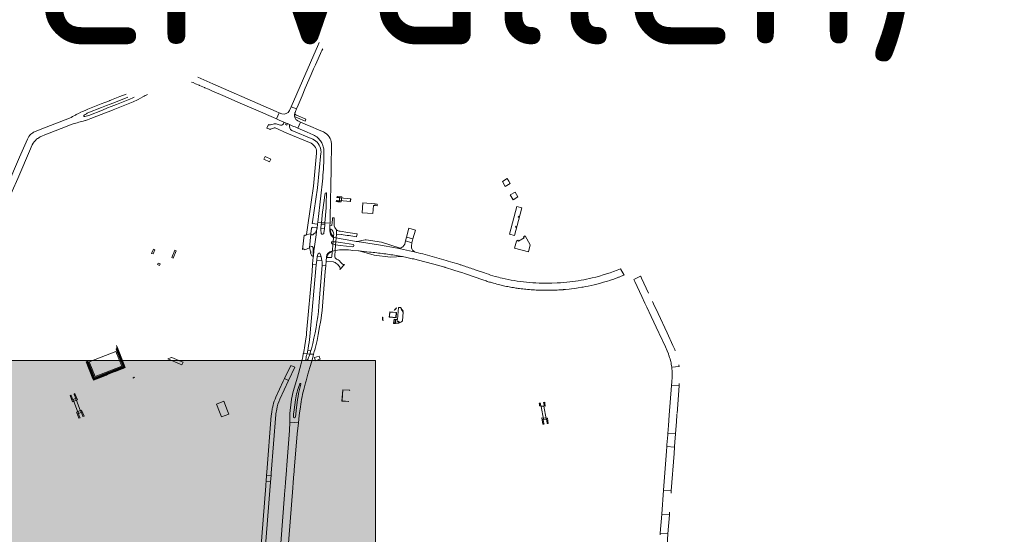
# Model space of a CAD drawing. Header units: metres. Extents: x 152391 to 157968, y 462336 to 467280.
# Tile 545 of 656: x 157140.25 to 157149.16, y 462625.39 to 462630.05. Entities that reach past the tile are written whole.
import ezdxf

# ---------------------------------------------------------------- set-up
doc = ezdxf.new("R2010")
doc.units = ezdxf.units.M
doc.header["$LTSCALE"] = 0.75
doc.linetypes.add('$0$BORDER', pattern=[44.45, 12.7, -6.35, 12.7, -6.35, 0, -6.35])
for name, color, linetype, lineweight in [('B-WE-VH-VERHARDING_ASFALT-GV', 251, 'Continuous', 18), ('B-WE-VH-VERHARDING_BEDRIJFSVLOERPLAAT-GV', 251, 'Continuous', 18), ('B-WE-VH-VERHARDING_BETON-GV', 251, 'Continuous', 18), ('B-WE-VH-VERHARDING_GRASBETONSTEEN-GV', 251, 'Continuous', 18), ('B-WE-VH-VERHARDING_HALFVERHARDING-GV', 251, 'Continuous', 18), ('B-WE-VH-VERHARDING_OPEN-GV', 251, 'Continuous', 18), ('B-WE-VH-VERHARDING_STRAATBAKSTEEN-GV', 251, 'Continuous', 18), ('B-WE-VH-VERHARDING_TEGEL_RUBBER-GV', 251, 'Continuous', 18), ('X-XX-AL-TEKENBLAD-T25', 2, 'Continuous', 25), ('X-XX-AL-TEKENBLAD_VIEWPORT-V', 253, 'Continuous', 18)]:
    doc.layers.add(name, color=color, linetype=linetype, lineweight=lineweight)
doc.styles.add('NLCS-ISO-M750-T25', font='NLCS-ISO.ttf', dxfattribs={"height": 1.875})

msp = doc.modelspace()

# ---------------------------------------------------------------- hatches: boundary and pattern name
at = {"layer": 'X-XX-AL-TEKENBLAD_VIEWPORT-V', "transparency": 33554559}
h = msp.add_hatch(color=134, dxfattribs=at)
h.dxf.hatch_style = 1
h.paths.add_polyline_path([(157143.474, 462626.9618), (157140.399, 462626.9618), (157138.824, 462626.9618), (157137.324, 462626.9618), (157137.324, 462624.8093), (157137.324, 462622.6568), (157138.824, 462622.6568), (157140.399, 462622.6568), (157141.974, 462622.6568), (157141.974, 462623.5519), (157143.474, 462623.5519)])

# ---------------------------------------------------------------- linework, layer by layer
at = {"layer": 'B-WE-VH-VERHARDING_ASFALT-GV'}
for points in [[(157142.9637, 462629.8406), (157142.9486, 462629.8057), (157142.9363, 462629.7774), (157142.762, 462629.3756), (157142.7105, 462629.2582), (157142.7578, 462629.2392), (157142.7727, 462629.2723), (157142.8088, 462629.3591), (157142.8089, 462629.3593), (157142.8384, 462629.4279), (157142.8925, 462629.5519)], [(157142.8925, 462629.5519), (157142.9137, 462629.6009), (157142.9138, 462629.601), (157142.9299, 462629.638), (157142.9299, 462629.6381), (157142.9419, 462629.6656), (157142.9744, 462629.7412), (157142.9807, 462629.7548), (157142.9878, 462629.769), (157142.9964, 462629.7824)], [(157141.8079, 462629.4829), (157141.8241, 462629.4772), (157141.8456, 462629.4678), (157141.8793, 462629.4531), (157141.8815, 462629.4521), (157141.9275, 462629.4322), (157141.9295, 462629.4313), (157141.9625, 462629.4174), (157141.993, 462629.4045), (157142.1129, 462629.3517), (157142.2287, 462629.3014), (157142.4337, 462629.2122), (157142.5069, 462629.1804), (157142.5514, 462629.1611), (157142.5763, 462629.1498), (157142.6009, 462629.2047), (157142.5757, 462629.2154), (157142.4573, 462629.267), (157142.0004, 462629.4661), (157142.0003, 462629.4662), (157141.8651, 462629.5256), (157141.8645, 462629.5257)], [(157141.2175, 462629.3741), (157141.1591, 462629.351), (157141.0839, 462629.3212), (157141.0721, 462629.3166), (157141.0665, 462629.3143), (157141.0654, 462629.3139), (157141.0248, 462629.298), (157141.0245, 462629.2979), (157140.9909, 462629.2846), (157140.8695, 462629.2363), (157140.8453, 462629.2264), (157140.8215, 462629.2158), (157140.8079, 462629.2094), (157140.7855, 462629.198), (157140.7666, 462629.1877), (157140.759, 462629.1835), (157140.7326, 462629.1695), (157140.719, 462629.163), (157140.7054, 462629.1568), (157140.44, 462629.0518), (157140.3898, 462629.032)], [(157141.29, 462629.3473), (157141.2774, 462629.3408), (157141.2508, 462629.3271), (157141.1297, 462629.2791), (157141.1293, 462629.279), (157141.0822, 462629.2605), (157141.05, 462629.2479), (157141.003, 462629.2294), (157141.0022, 462629.2288), (157140.881, 462629.1809), (157140.8431, 462629.17)], [(157140.8719, 462629.2035), (157140.9932, 462629.2514), (157141.041, 462629.2704), (157141.0732, 462629.2832), (157141.1203, 462629.3019), (157141.1203, 462629.3019), (157141.1206, 462629.302), (157141.2325, 462629.3461)], [(157141.0624, 462629.217), (157141.0986, 462629.2312), (157141.0988, 462629.2313), (157141.2796, 462629.3029), (157141.2932, 462629.3093), (157141.3078, 462629.3161), (157141.325, 462629.3241), (157141.3687, 462629.3484)], [(157140.8282, 462629.1282), (157140.8481, 462629.1342), (157140.8489, 462629.1344), (157140.8664, 462629.1401), (157140.8817, 462629.1456), (157140.897, 462629.1515), (157141.0458, 462629.2105), (157141.0624, 462629.217)], [(157142.7456, 462629.2084), (157142.7483, 462629.2146), (157142.7578, 462629.2392), (157142.7105, 462629.2582), (157142.6959, 462629.2249)], [(157140.8369, 462629.1831), (157140.8454, 462629.1883)], [(157142.6247, 462629.1947), (157142.6009, 462629.2047), (157142.5763, 462629.1498), (157142.6006, 462629.1391), (157142.6425, 462629.121), (157142.6643, 462629.1119), (157142.6782, 462629.1062), (157142.7022, 462629.0957), (157142.7323, 462629.0816), (157142.7464, 462629.076), (157142.7702, 462629.066), (157142.7941, 462629.1207), (157142.7757, 462629.129), (157142.7701, 462629.1313), (157142.7674, 462629.1332)], [(157142.7732, 462629.1761), (157142.7558, 462629.1843), (157142.7516, 462629.1866), (157142.7491, 462629.1888), (157142.7466, 462629.1919), (157142.7429, 462629.1989)], [(157142.743, 462629.166), (157142.7463, 462629.1682), (157142.7668, 462629.1591), (157142.8366, 462629.1273), (157142.8444, 462629.1465), (157142.7732, 462629.1761)], [(157140.4534, 462628.9925), (157140.4827, 462629.004), (157140.5207, 462629.0188), (157140.6829, 462629.0833), (157140.7214, 462629.0975), (157140.7374, 462629.1034), (157140.7635, 462629.111), (157140.7741, 462629.114), (157140.7897, 462629.1183), (157140.8026, 462629.1216)], [(157142.509, 462629.0958), (157142.5055, 462629.0977), (157142.4906, 462629.0664), (157142.5171, 462629.0551)], [(157142.5238, 462629.0552), (157142.5501, 462629.0663)], [(157142.5649, 462629.0671), (157142.6721, 462629.0214), (157142.8906, 462628.9281)], [(157142.6014, 462629.0955), (157142.5828, 462629.1024)], [(157142.6607, 462629.1045), (157142.6643, 462629.1119), (157142.6425, 462629.121)], [(157142.6444, 462629.1154), (157142.6426, 462629.1097)], [(157142.6961, 462629.0933), (157142.699, 462629.0955), (157142.7022, 462629.0957), (157142.6782, 462629.1062), (157142.6745, 462629.0974)], [(157142.9066, 462628.9645), (157142.7178, 462629.0455)], [(157143.0068, 462629.0298), (157143.0043, 462629.031), (157142.9779, 462629.0423), (157142.8678, 462629.0892), (157142.8433, 462629.0997), (157142.8363, 462629.1026), (157142.7941, 462629.1207), (157142.7702, 462629.066), (157142.8124, 462629.0478), (157142.8565, 462629.0287), (157142.9096, 462629.0057)], [(157140.3246, 462628.9658), (157140.2539, 462628.8032), (157140.0299, 462628.2857), (157140.0289, 462628.2833), (157140.0846, 462628.2593), (157140.1861, 462628.4944), (157140.1862, 462628.4945), (157140.2366, 462628.6106), (157140.352, 462628.8776), (157140.3658, 462628.9094), (157140.3688, 462628.9153)], [(157142.9978, 462628.9073), (157143.0012, 462628.896)], [(157143.0261, 462628.3428), (157143.0148, 462628.2075), (157143.0629, 462628.2038), (157143.0631, 462628.207), (157143.0628, 462628.2343), (157143.0631, 462628.2621), (157143.0711, 462628.6919), (157143.0713, 462628.7024), (157143.0755, 462628.9262)], [(157142.9402, 462628.8375), (157142.9116, 462628.5395), (157142.8905, 462628.3961), (157142.8475, 462628.1037), (157142.8883, 462628.1076), (157142.8956, 462628.1585)], [(157142.9445, 462628.1593), (157142.9491, 462628.1959), (157142.9017, 462628.2006), (157142.9038, 462628.2166), (157142.9498, 462628.5261), (157142.9798, 462628.8378)], [(157143.0263, 462628.4784), (157143.0221, 462628.4777)], [(157143.0221, 462628.4777), (157143.0263, 462628.4784)], [(157143.028, 462628.3822), (157143.0312, 462628.4726)], [(157143.0312, 462628.4726), (157143.028, 462628.3822)], [(157142.9695, 462628.3721), (157142.951, 462628.2131), (157142.9842, 462628.2095)], [(157142.9842, 462628.2095), (157143.0148, 462628.2075), (157143.0261, 462628.3428)], [(157143.0994, 462628.1944), (157143.1006, 462628.2538), (157143.0827, 462628.2544), (157143.0829, 462628.2342), (157143.0816, 462628.2138), (157143.0794, 462628.1845), (157143.0615, 462628.186), (157143.06, 462628.149)], [(157142.8956, 462628.1585), (157142.8883, 462628.1076)], [(157142.9408, 462628.1641), (157142.9062, 462628.1674)], [(157142.9062, 462628.1674), (157142.9408, 462628.1641)], [(157142.9437, 462628.1555), (157142.9363, 462628.1009), (157142.9181, 462627.972), (157142.9181, 462627.9717)], [(157142.9791, 462628.16), (157142.9824, 462628.1929), (157142.9842, 462628.2095), (157142.951, 462628.2131), (157142.9491, 462628.1959), (157142.9445, 462628.1593)], [(157143.0071, 462628.1173), (157143.0104, 462628.1583), (157142.9791, 462628.16)], [(157143.0603, 462628.1358), (157143.06, 462628.149), (157143.0615, 462628.186), (157143.0629, 462628.2038), (157143.0148, 462628.2075), (157143.0136, 462628.1906), (157143.0104, 462628.1583), (157143.0071, 462628.1173)], [(157143.0645, 462628.153), (157143.0696, 462628.1507)], [(157143.0646, 462628.1472), (157143.0677, 462628.1244)], [(157142.8371, 462628.0948), (157142.8311, 462628.0955), (157142.8272, 462628.0959), (157142.8136, 462627.9664)], [(157142.8327, 462627.9662), (157142.8336, 462627.9625), (157142.8763, 462627.982), (157142.8883, 462628.1076), (157142.8475, 462628.1037)], [(157142.9977, 462628.1056), (157143.0044, 462628.1106)], [(157143.0044, 462628.1106), (157142.9977, 462628.1056)], [(157143.0848, 462628.0372), (157143.09, 462628.0368), (157143.0931, 462628.0763)], [(157143.0931, 462628.0763), (157143.09, 462628.0368)], [(157143.09, 462628.0368), (157143.1139, 462628.0366), (157143.1167, 462628.071), (157143.0988, 462628.0741)], [(157143.0948, 462628.1048), (157143.0941, 462628.0946), (157143.0932, 462628.0822)], [(157143.0941, 462628.0946), (157143.0948, 462628.1048)], [(157143.0988, 462628.0741), (157143.1167, 462628.071)], [(157143.2997, 462628.0401), (157143.2168, 462628.054), (157143.1618, 462628.0633), (157143.1167, 462628.071), (157143.1139, 462628.0366), (157143.1556, 462628.0303), (157143.2729, 462628.0107)], [(157143.1167, 462628.071), (157143.1196, 462628.1064), (157143.1217, 462628.145), (157143.1215, 462628.1452)], [(157143.1217, 462628.145), (157143.1196, 462628.1064)], [(157143.1196, 462628.1064), (157143.1639, 462628.1014), (157143.1643, 462628.1013)], [(157143.3027, 462628.0817), (157143.3059, 462628.1096), (157143.2242, 462628.1205), (157143.1537, 462628.1314)], [(157142.8763, 462627.982), (157142.8838, 462627.9502)], [(157142.894, 462627.9936), (157142.8858, 462627.9921)], [(157142.9079, 462627.9836), (157142.9077, 462627.9886), (157142.9017, 462627.993)], [(157143.0776, 462627.9514), (157143.0833, 462627.9528), (157143.0883, 462628.0167), (157143.0834, 462628.0174)], [(157143.0834, 462628.0174), (157143.0883, 462628.0167), (157143.09, 462628.0368), (157143.0848, 462628.0372)], [(157143.2688, 462627.9916), (157143.1531, 462628.0015), (157143.112, 462628.0076), (157143.1084, 462627.959)], [(157143.8365, 462627.9423), (157143.6724, 462627.9774), (157143.5001, 462628.0076), (157143.3075, 462628.039), (157143.3077, 462628.0403)], [(157143.6724, 462627.9774), (157143.8365, 462627.9423)], [(157143.7454, 462628.044), (157143.7426, 462628.0298), (157143.7379, 462628.0153), (157143.7293, 462628.0018), (157143.7195, 462627.992), (157143.7138, 462627.9883)], [(157143.8021, 462628.0261), (157143.7454, 462628.044)], [(157143.7989, 462628.0048), (157143.8029, 462628.0194)], [(157142.8886, 462627.9481), (157142.8897, 462627.941)], [(157142.9109, 462627.9102), (157142.9074, 462627.8726), (157142.9045, 462627.8309), (157142.9376, 462627.8279), (157142.9413, 462627.8697), (157142.9462, 462627.9025), (157142.9558, 462627.9307)], [(157142.9558, 462627.9307), (157142.9462, 462627.9025)], [(157142.9462, 462627.9025), (157142.9821, 462627.8996), (157142.9729, 462627.9279)], [(157142.9729, 462627.9279), (157142.9821, 462627.8996), (157142.9887, 462627.866)], [(157142.9903, 462627.8235), (157143.0235, 462627.8201), (157143.0264, 462627.8611), (157143.0288, 462627.8997)], [(157143.0288, 462627.8997), (157143.0264, 462627.8611), (157143.0903, 462627.8556)], [(157143.0685, 462627.8929), (157143.0382, 462627.8953), (157143.0318, 462627.8961)], [(157143.0382, 462627.8953), (157143.0685, 462627.8929)], [(157143.1097, 462627.8913), (157143.1058, 462627.9011), (157143.1047, 462627.909), (157143.1084, 462627.959), (157143.0833, 462627.9528), (157143.0776, 462627.9514)], [(157143.0822, 462627.948), (157143.082, 462627.942), (157143.079, 462627.902)], [(157143.079, 462627.902), (157143.082, 462627.942)], [(157143.2695, 462627.9591), (157143.3182, 462627.9545)], [(157143.3225, 462627.9541), (157143.4186, 462627.9439)], [(157143.6772, 462627.91), (157143.7189, 462627.9028), (157143.7574, 462627.8948), (157143.8063, 462627.8836), (157143.8185, 462627.8807), (157143.8496, 462627.8733), (157143.9996, 462627.8343), (157144.1001, 462627.8054)], [(157142.8787, 462627.1803), (157142.9376, 462627.8279), (157142.9045, 462627.8309), (157142.8996, 462627.7661), (157142.8495, 462627.2129), (157142.8476, 462627.1908), (157142.8437, 462627.1584), (157142.8306, 462627.0774), (157142.8275, 462627.0583), (157142.821, 462627.0248), (157142.8536, 462627.0232), (157142.8597, 462627.0554), (157142.8632, 462627.0712)], [(157142.9581, 462627.2129), (157142.965, 462627.2518), (157142.9772, 462627.3231), (157142.9883, 462627.3944), (157142.9906, 462627.4145), (157143.0184, 462627.7674), (157143.0235, 462627.8201), (157142.9903, 462627.8235), (157142.9616, 462627.4528)], [(157143.1706, 462627.8375), (157143.1601, 462627.8502), (157143.1435, 462627.8666)], [(157143.1509, 462627.7862), (157143.1919, 462627.8302)], [(157144.1066, 462627.8033), (157144.1811, 462627.7807), (157144.2291, 462627.7655), (157144.2552, 462627.757), (157144.2554, 462627.757), (157144.2887, 462627.7453), (157144.4444, 462627.6912)], [(157144.2187, 462627.8356), (157144.1733, 462627.8496)], [(157145.1779, 462627.604), (157145.1853, 462627.6045), (157145.1928, 462627.6051), (157145.2238, 462627.6082), (157145.245, 462627.6106), (157145.2763, 462627.6148), (157145.3076, 462627.6196), (157145.341, 462627.625), (157145.3515, 462627.6269), (157145.3724, 462627.6308), (157145.3985, 462627.6361), (157145.4246, 462627.6417), (157145.4527, 462627.6482), (157145.4881, 462627.657), (157145.5176, 462627.6648), (157145.5352, 462627.6698), (157145.5712, 462627.6806), (157145.5921, 462627.6873), (157145.613, 462627.6942), (157145.6287, 462627.6995), (157145.665, 462627.7123), (157145.6713, 462627.7147), (157145.6775, 462627.7171), (157145.6883, 462627.7211), (157145.6956, 462627.7238), (157145.7061, 462627.7282), (157145.7166, 462627.7328), (157145.7234, 462627.7344), (157145.6906, 462627.7915)], [(157144.4741, 462627.7486), (157144.4583, 462627.7541), (157144.3752, 462627.7829)], [(157145.9433, 462627.5707), (157145.8798, 462627.7069), (157145.8728, 462627.7219), (157145.8718, 462627.7242), (157145.811, 462627.695), (157145.8116, 462627.6941), (157145.8192, 462627.6779), (157145.8828, 462627.5419), (157145.8831, 462627.5413)], [(157145.1171, 462627.664), (157145.0696, 462627.662)], [(157144.9564, 462627.5983), (157145.009, 462627.5975), (157145.0313, 462627.5971), (157145.074, 462627.5976), (157145.0839, 462627.5982), (157145.0989, 462627.599), (157145.1151, 462627.5994), (157145.1329, 462627.6003), (157145.1694, 462627.6026)], [(157145.8833, 462627.5406), (157145.9107, 462627.4806)], [(157145.9171, 462627.4687), (157145.9283, 462627.4451), (157145.9683, 462627.3594), (157146.0368, 462627.2129), (157146.0396, 462627.2069), (157146.0964, 462627.085), (157146.1127, 462627.0483), (157146.1235, 462627.021), (157146.1251, 462627.017), (157146.125, 462627.0169), (157146.128, 462627.0088), (157146.1343, 462626.9896), (157146.1384, 462626.9757), (157146.142, 462626.9617), (157146.144, 462626.9533), (157146.1464, 462626.942), (157146.1488, 462626.9299), (157146.1515, 462626.9129), (157146.153, 462626.9014), (157146.1531, 462626.9006), (157146.2189, 462626.9075), (157146.2172, 462626.9223)], [(157146.1641, 462627.0984), (157146.1106, 462627.2129), (157146.0295, 462627.3865), (157145.989, 462627.4734), (157145.9783, 462627.4963), (157145.978, 462627.4969)], [(157142.8932, 462627.0686), (157142.8897, 462627.0537), (157142.8798, 462627.0203), (157142.9133, 462627.0186), (157142.9226, 462627.0548), (157142.9231, 462627.0567), (157142.9261, 462627.0692), (157142.9414, 462627.1315), (157142.944, 462627.1439)], [(157142.8536, 462627.0232), (157142.821, 462627.0248), (157142.8203, 462627.0211)], [(157142.825, 462626.7001), (157142.8405, 462626.7603), (157142.8453, 462626.7775), (157142.8483, 462626.7883), (157142.8622, 462626.8377), (157142.8801, 462626.8974), (157142.8971, 462626.9571), (157142.9055, 462626.989), (157142.9133, 462627.0186), (157142.8798, 462627.0203), (157142.8769, 462627.011)], [(157142.8769, 462627.011), (157142.8798, 462627.0203), (157142.8536, 462627.0232)], [(157142.7975, 462626.922), (157142.7662, 462626.8123), (157142.7291, 462626.6822), (157142.7145, 462626.613), (157142.7014, 462626.5098)], [(157146.2189, 462626.9075), (157146.1531, 462626.9006), (157146.1548, 462626.8843), (157146.1558, 462626.8699), (157146.1563, 462626.8585), (157146.1564, 462626.8584), (157146.1571, 462626.8302), (157146.1566, 462626.8121), (157146.1538, 462626.7678), (157146.1513, 462626.7355), (157146.2193, 462626.731), (157146.2198, 462626.7389), (157146.2207, 462626.7525)], [(157142.607, 462626.6106), (157142.6871, 462626.7809), (157142.6502, 462626.7982), (157142.6392, 462626.7749), (157142.5717, 462626.6295)], [(157142.798, 462626.7488), (157142.7837, 462626.6877)], [(157142.7852, 462626.7428), (157142.7886, 462626.7514)], [(157146.1513, 462626.7355), (157146.1307, 462626.4665), (157146.1236, 462626.3737), (157146.1178, 462626.302), (157146.1872, 462626.2966), (157146.1956, 462626.4108), (157146.196, 462626.4158), (157146.1994, 462626.4612), (157146.2005, 462626.477)], [(157146.2018, 462626.481), (157146.2193, 462626.731), (157146.1513, 462626.7355)], [(157142.7305, 462626.4541), (157142.7325, 462626.4746), (157142.7361, 462626.514), (157142.7361, 462626.5143), (157142.7362, 462626.5147), (157142.7488, 462626.6065)], [(157142.7648, 462626.5823), (157142.7563, 462626.5127), (157142.7523, 462626.4729), (157142.7497, 462626.4523)], [(157142.5304, 462626.4648), (157142.4904, 462625.9522), (157142.4903, 462625.9521), (157142.4882, 462625.9247), (157142.5283, 462625.9213), (157142.5287, 462625.9255), (157142.5302, 462625.9417), (157142.5708, 462626.472), (157142.5728, 462626.4801)], [(157142.5728, 462626.4801), (157142.5793, 462626.5203)], [(157142.6986, 462626.4715), (157142.698, 462626.4576), (157142.6969, 462626.4029), (157142.7756, 462626.3969), (157142.7841, 462626.4652), (157142.7892, 462626.5053), (157142.791, 462626.52)], [(157142.6565, 462624.925), (157142.725, 462625.8075), (157142.7288, 462625.8568), (157142.735, 462625.9345), (157142.7362, 462625.9499), (157142.7372, 462625.9632), (157142.7377, 462625.9692), (157142.7633, 462626.2987), (157142.7756, 462626.3969), (157142.6969, 462626.4029), (157142.6954, 462626.3289), (157142.6713, 462626.0134), (157142.6677, 462625.9727), (157142.6671, 462625.9667), (157142.6588, 462625.8615), (157142.6556, 462625.8129), (157142.6535, 462625.787), (157142.6506, 462625.7455), (157142.5826, 462624.8697)], [(157142.4405, 462624.7876), (157142.4423, 462624.8082), (157142.4733, 462625.2095), (157142.5208, 462625.823), (157142.5234, 462625.8579), (157142.5238, 462625.862), (157142.4834, 462625.8648), (157142.4815, 462625.8412), (157142.4804, 462625.8261), (157142.433, 462625.2126)], [(157146.1467, 462625.761), (157146.1483, 462625.7822), (157146.0785, 462625.7888), (157146.062, 462625.5706), (157146.132, 462625.5655), (157146.1339, 462625.5892)], [(157146.1012, 462625.1638), (157146.1054, 462625.2247), (157146.1102, 462625.286), (157146.1186, 462625.3932), (157146.0491, 462625.3988), (157146.0481, 462625.386), (157146.0477, 462625.3831), (157146.0476, 462625.3827)]]:
    msp.add_lwpolyline(points, dxfattribs=at)
for points in [[(157141.3687, 462629.3484, -0.01664), (157141.4106, 462629.3698)], [(157142.6959, 462629.2249, -0.366876), (157142.6247, 462629.1947)], [(157140.8026, 462629.1216, 0.011311), (157140.8282, 462629.1282)], [(157140.8431, 462629.17, -0.805194), (157140.8369, 462629.1831)], [(157140.8454, 462629.1883, -0.03313), (157140.8719, 462629.2035)], [(157142.7429, 462629.1989, 0.105359), (157142.743, 462629.166)], [(157142.743, 462629.166, -0.105359), (157142.7429, 462629.1989)], [(157142.7429, 462629.1989, -0.030744), (157142.7456, 462629.2084)], [(157142.7437, 462629.1629, -0.012741), (157142.743, 462629.166)], [(157142.7586, 462629.1398, -0.190531), (157142.7437, 462629.1629)], [(157142.7674, 462629.1332, -0.015566), (157142.7586, 462629.1398)], [(157142.5239, 462629.0947, -0.123058), (157142.509, 462629.0958)], [(157142.5171, 462629.0551, 0.179117), (157142.5238, 462629.0552)], [(157142.5484, 462629.1026, 0.068089), (157142.5239, 462629.0947)], [(157142.5828, 462629.1024, 0.090544), (157142.5484, 462629.1026)], [(157142.5501, 462629.0663, -0.255259), (157142.5649, 462629.0671)], [(157142.6426, 462629.1097, -0.460167), (157142.6014, 462629.0955)], [(157142.6425, 462629.121, -0.444229), (157142.6444, 462629.1154)], [(157142.6745, 462629.0974, -0.995123), (157142.6607, 462629.1045)], [(157142.7178, 462629.0455, -0.397571), (157142.6961, 462629.0933)], [(157140.3564, 462629.0114, 0.120905), (157140.3246, 462628.9658)], [(157140.3898, 462629.032, 0.084784), (157140.3564, 462629.0114)], [(157140.3688, 462628.9153, -0.09071), (157140.408, 462628.9641)], [(157140.408, 462628.9641, -0.055941), (157140.44, 462628.9861)], [(157140.44, 462628.9861, -0.020138), (157140.4534, 462628.9925)], [(157142.9554, 462628.9249, 0.125868), (157142.9066, 462628.9645)], [(157142.9096, 462629.0057, -0.146583), (157142.982, 462628.9409)], [(157143.0755, 462628.9262, 0.259491), (157143.0068, 462629.0298)], [(157142.8906, 462628.9281, -0.31195), (157142.9402, 462628.8375)], [(157142.9789, 462628.8686, 0.122047), (157142.9554, 462628.9249)], [(157142.9798, 462628.8378, 0.060795), (157142.9789, 462628.8686)], [(157142.982, 462628.9409, -0.054658), (157142.9978, 462628.9073)], [(157143.0012, 462628.896, -0.023471), (157143.0047, 462628.8786)], [(157143.0047, 462628.8786, -0.016723), (157143.0063, 462628.8661)], [(157143.0063, 462628.8661, -0.013596), (157143.0068, 462628.805)], [(157143.0068, 462628.805, -0.021047), (157142.9926, 462628.586)], [(157142.9926, 462628.586, -0.007475), (157142.9695, 462628.3721)], [(157143.0166, 462628.4739, 0.00889), (157142.9842, 462628.2095)], [(157142.9842, 462628.2095, -0.00889), (157143.0166, 462628.4739)], [(157143.0221, 462628.4777, 0.445186), (157143.0166, 462628.4739)], [(157143.0166, 462628.4739, -0.445186), (157143.0221, 462628.4777)], [(157143.0312, 462628.4726, 0.293924), (157143.0263, 462628.4784)], [(157143.0263, 462628.4784, -0.293924), (157143.0312, 462628.4726)], [(157143.0261, 462628.3428, 0.01601), (157143.028, 462628.3822)], [(157143.028, 462628.3822, -0.01601), (157143.0261, 462628.3428)], [(157142.9062, 462628.1674, 0.359319), (157142.8956, 462628.1585)], [(157142.8956, 462628.1585, -0.359319), (157142.9062, 462628.1674)], [(157142.9343, 462628.1288, 0.067442), (157142.9437, 462628.1555)], [(157142.9445, 462628.1593, 0.410682), (157142.9408, 462628.1641)], [(157142.9408, 462628.1641, -0.410682), (157142.9445, 462628.1593)], [(157142.9437, 462628.1555, 0.009931), (157142.9445, 462628.1593)], [(157142.9445, 462628.1593, -0.009931), (157142.9437, 462628.1555)], [(157142.9791, 462628.16, 0.080113), (157142.9827, 462628.1128)], [(157142.9827, 462628.1128, -0.080113), (157142.9791, 462628.16)], [(157143.06, 462628.149, -0.379986), (157143.0645, 462628.153)], [(157143.0696, 462628.1507, 0.450182), (157143.0646, 462628.1472)], [(157143.0948, 462628.1048, 0.281934), (157143.0696, 462628.1507)], [(157143.0696, 462628.1507, -0.281934), (157143.0948, 462628.1048)], [(157143.1215, 462628.1452, -0.231138), (157143.0994, 462628.1944)], [(157142.8475, 462628.1037, -0.378415), (157142.8371, 462628.0948)], [(157142.8883, 462628.1076, 0.484704), (157142.9049, 462628.1)], [(157142.9049, 462628.1, 0.081566), (157142.9184, 462628.1102)], [(157142.9184, 462628.1102, 0.083081), (157142.9343, 462628.1288)], [(157142.9827, 462628.1128, 0.23094), (157142.9884, 462628.1056)], [(157142.9884, 462628.1056, -0.23094), (157142.9827, 462628.1128)], [(157142.9884, 462628.1056, 0.091516), (157142.9922, 462628.1046)], [(157142.9922, 462628.1046, -0.091516), (157142.9884, 462628.1056)], [(157142.9922, 462628.1046, 0.132659), (157142.9977, 462628.1056)], [(157142.9977, 462628.1056, -0.132659), (157142.9922, 462628.1046)], [(157143.0044, 462628.1106, 0.12827), (157143.0071, 462628.1173)], [(157143.0071, 462628.1173, -0.12827), (157143.0044, 462628.1106)], [(157143.0855, 462628.0804, -0.233578), (157143.0603, 462628.1358)], [(157143.0677, 462628.1244, 0.202123), (157143.0871, 462628.0912)], [(157143.0874, 462628.0793, -0.117575), (157143.0855, 462628.0804)], [(157143.0871, 462628.0912, 0.558044), (157143.0941, 462628.0946)], [(157143.0932, 462628.0822, -0.408286), (157143.0874, 462628.0793)], [(157143.0874, 462628.0793, 0.026936), (157143.0931, 462628.0763)], [(157143.0931, 462628.0763, -0.026936), (157143.0874, 462628.0793)], [(157143.0931, 462628.0763, 0.024936), (157143.0988, 462628.0741)], [(157143.0988, 462628.0741, -0.024936), (157143.0931, 462628.0763)], [(157143.1537, 462628.1314, -0.144141), (157143.1217, 462628.145)], [(157143.1643, 462628.1013, -0.014022), (157143.3027, 462628.0817)], [(157142.8136, 462627.9664, -0.685401), (157142.8327, 462627.9662)], [(157142.8858, 462627.9921, 0.292323), (157142.8763, 462627.982)], [(157142.9017, 462627.993, 0.120586), (157142.894, 462627.9936)], [(157142.9109, 462627.9102, -0.003682), (157142.9079, 462627.9836)], [(157142.9181, 462627.9717, 0.007953), (157142.9109, 462627.9102)], [(157143.0848, 462628.0372, 1.045031), (157143.0834, 462628.0174)], [(157143.0834, 462628.0174, -1.045031), (157143.0848, 462628.0372)], [(157143.2729, 462628.0107, -0.730331), (157143.2688, 462627.9916)], [(157143.3077, 462628.0403, -0.107239), (157143.2997, 462628.0401)], [(157143.6978, 462627.9794, -0.117412), (157143.6724, 462627.9774)], [(157143.7138, 462627.9883, -0.108502), (157143.6978, 462627.9794)], [(157143.8019, 462627.9724, -0.148734), (157143.7989, 462628.0048)], [(157143.8365, 462627.9423, -0.225623), (157143.8019, 462627.9724)], [(157143.8029, 462628.0194, -0.085051), (157143.8021, 462628.0261)], [(157142.8838, 462627.9502, 0.399038), (157142.8886, 462627.9481)], [(157142.8897, 462627.941, 0.226091), (157142.8857, 462627.9357)], [(157142.8857, 462627.9357, 0.156481), (157142.8993, 462627.9096)], [(157142.8993, 462627.9096, 0.214878), (157142.9068, 462627.9065)], [(157142.9068, 462627.9065, 0.359812), (157142.9109, 462627.9102)], [(157142.9653, 462627.9348, 0.294118), (157142.9558, 462627.9307)], [(157142.9558, 462627.9307, -0.294118), (157142.9653, 462627.9348)], [(157142.9729, 462627.9279, 0.294603), (157142.9653, 462627.9348)], [(157142.9653, 462627.9348, -0.294603), (157142.9729, 462627.9279)], [(157143.0288, 462627.8997, -0.339101), (157143.0776, 462627.9514)], [(157143.0318, 462627.8961, -0.265085), (157143.0288, 462627.8997)], [(157143.0774, 462627.9463, 0.289045), (157143.0342, 462627.9002)], [(157143.0342, 462627.9002, 0.402184), (157143.0382, 462627.8953)], [(157143.0685, 462627.8929, 0.407721), (157143.079, 462627.902)], [(157143.079, 462627.902, -0.407721), (157143.0685, 462627.8929)], [(157143.082, 462627.942, 0.396564), (157143.0774, 462627.9463)], [(157143.0776, 462627.9514, -0.355245), (157143.0822, 462627.948)], [(157143.1084, 462627.959, -0.066141), (157143.2695, 462627.9591)], [(157143.1154, 462627.885, -0.025058), (157143.1097, 462627.8913)], [(157143.1283, 462627.8764, -0.069249), (157143.1154, 462627.885)], [(157143.3182, 462627.9545, -0.018878), (157143.3225, 462627.9541)], [(157143.4186, 462627.9439, -0.003969), (157143.5493, 462627.9285)], [(157143.5493, 462627.9285, -0.00883), (157143.6772, 462627.91)], [(157144.0074, 462627.8981, 0.006221), (157143.8365, 462627.9423)], [(157144.1733, 462627.8496, 0.007764), (157144.0074, 462627.8981)], [(157142.9887, 462627.866, -0.054785), (157142.9903, 462627.8235)], [(157143.0903, 462627.8556, -0.142201), (157143.0981, 462627.8532)], [(157143.0981, 462627.8532, -0.051375), (157143.1316, 462627.8297)], [(157143.1435, 462627.8666, 0.069611), (157143.1283, 462627.8764)], [(157143.1316, 462627.8297, -0.169162), (157143.1522, 462627.7977)], [(157143.1522, 462627.7977, -0.32844), (157143.1509, 462627.7862)], [(157143.1919, 462627.8302, -0.305148), (157143.1706, 462627.8375)], [(157144.1001, 462627.8054, -0.035125), (157144.1066, 462627.8033)], [(157144.2384, 462627.8293, 0.001382), (157144.2187, 462627.8356)], [(157144.2679, 462627.8197, 0.001941), (157144.2384, 462627.8293)], [(157144.3752, 462627.7829, 0.006053), (157144.2679, 462627.8197)], [(157145.6906, 462627.7915, -0.035819), (157145.4335, 462627.7094)], [(157144.5558, 462627.7237, -0.012854), (157144.4741, 462627.7486)], [(157144.618, 462627.7077, -0.009445), (157144.5558, 462627.7237)], [(157144.8386, 462627.6705, -0.034987), (157144.618, 462627.7077)], [(157145.4335, 462627.7094, -0.027995), (157145.231, 462627.6734)], [(157144.4444, 462627.6912, 0.006835), (157144.4835, 462627.6784)], [(157144.4835, 462627.6784, 0.007303), (157144.523, 462627.6666)], [(157144.523, 462627.6666, 0.007359), (157144.5882, 462627.649)], [(157144.5882, 462627.649, 0.007835), (157144.6319, 462627.6386)], [(157144.6319, 462627.6386, 0.009396), (157144.683, 462627.628)], [(157144.683, 462627.628, 0.007837), (157144.7326, 462627.6194)], [(157144.7326, 462627.6194, 0.008172), (157144.7756, 462627.6133)], [(157144.7756, 462627.6133, 0.008329), (157144.8345, 462627.6067)], [(157145.0696, 462627.662, -0.03126), (157144.8386, 462627.6705)], [(157145.231, 462627.6734, -0.011768), (157145.1171, 462627.664)], [(157144.8345, 462627.6067, 0.006891), (157144.8954, 462627.6017)], [(157144.8954, 462627.6017, 0.008034), (157144.9564, 462627.5983)], [(157145.1694, 462627.6026, -0.040173), (157145.1779, 462627.604)], [(157145.8831, 462627.5413, -0.041982), (157145.8833, 462627.5406)], [(157142.9616, 462627.4528, -0.040058), (157142.8932, 462627.0686)], [(157145.9107, 462627.4806, -0.027302), (157145.9171, 462627.4687)], [(157142.8632, 462627.0712, 0.013653), (157142.8787, 462627.1803)], [(157142.944, 462627.1439, 0.00607), (157142.9581, 462627.2129)], [(157146.1845, 462627.0492, 0.021549), (157146.1641, 462627.0984)], [(157142.8203, 462627.0211, -0.017457), (157142.7975, 462626.922)], [(157142.8536, 462627.0232, 0.021682), (157142.8424, 462626.9737)], [(157142.8424, 462626.9737, -0.021682), (157142.8536, 462627.0232)], [(157142.8583, 462626.9668, 0.03497), (157142.8769, 462627.011)], [(157142.8769, 462627.011, -0.03497), (157142.8583, 462626.9668)], [(157142.8424, 462626.9737, 0.335052), (157142.8485, 462626.9642)], [(157142.8485, 462626.9642, -0.335052), (157142.8424, 462626.9737)], [(157142.8485, 462626.9642, 0.037363), (157142.8501, 462626.964)], [(157142.8501, 462626.964, -0.037363), (157142.8485, 462626.9642)], [(157142.8501, 462626.964, 0.210013), (157142.8583, 462626.9668)], [(157142.8583, 462626.9668, -0.210013), (157142.8501, 462626.964)], [(157142.7488, 462626.6065, -0.051651), (157142.7852, 462626.7428)], [(157142.7886, 462626.7514, -1.012859), (157142.798, 462626.7488)], [(157142.7837, 462626.6877, 0.027147), (157142.7648, 462626.5823)], [(157142.791, 462626.52, -0.036964), (157142.825, 462626.7001)], [(157142.5468, 462626.5572, 0.016245), (157142.5398, 462626.5263)], [(157142.5717, 462626.6295, 0.039177), (157142.5468, 462626.5572)], [(157142.5793, 462626.5203, -0.071592), (157142.607, 462626.6106)], [(157142.5324, 462626.481, 0.006239), (157142.5304, 462626.4648)], [(157142.5398, 462626.5263, 0.016132), (157142.5324, 462626.481)], [(157142.7014, 462626.5098, 0.030259), (157142.6986, 462626.4715)], [(157142.7497, 462626.4523, -0.957192), (157142.7305, 462626.4541)]]:
    msp.add_lwpolyline(points, format="xyb", dxfattribs=at)
for points in [[(157143.1521, 462628.4333), (157143.1489, 462628.4336), (157143.1471, 462628.4096), (157143.1501, 462628.4094), (157143.2453, 462628.4013), (157143.2473, 462628.4255)], [(157143.2473, 462628.4255), (157143.2453, 462628.4013), (157143.2484, 462628.401), (157143.2504, 462628.4252)], [(157143.0136, 462628.1906), (157142.9824, 462628.1929), (157142.9791, 462628.16), (157143.0104, 462628.1583)], [(157143.8121, 462628.0626), (157143.8336, 462628.1431), (157143.8041, 462628.151), (157143.7746, 462628.1588), (157143.754, 462628.0779)], [(157143.8121, 462628.0626), (157143.754, 462628.0779), (157143.7454, 462628.044), (157143.8021, 462628.0261)], [(157143.112, 462628.0076), (157143.0883, 462628.0167), (157143.0833, 462627.9528), (157143.1084, 462627.959)], [(157143.1139, 462628.0366), (157143.09, 462628.0368), (157143.0883, 462628.0167), (157143.112, 462628.0076)], [(157142.9821, 462627.8996), (157142.9462, 462627.9025), (157142.9413, 462627.8697), (157142.9887, 462627.866)], [(157141.1772, 462626.9114), (157141.1252, 462627.0434), (157140.8843, 462626.9493), (157140.9362, 462626.8164)], [(157142.8798, 462627.0203), (157142.8897, 462627.0537), (157142.8597, 462627.0554), (157142.8536, 462627.0232)], [(157142.7439, 462626.9023), (157142.7063, 462626.9173), (157142.6502, 462626.7982), (157142.6871, 462626.7809)], [(157140.7853, 462626.4854), (157140.7863, 462626.4826), (157140.8102, 462626.4922), (157140.8091, 462626.4949), (157140.8036, 462626.5087), (157140.8027, 462626.511), (157140.7676, 462626.5989), (157140.7667, 462626.6013), (157140.7608, 462626.6161), (157140.7596, 462626.619), (157140.7357, 462626.6094), (157140.7368, 462626.6067), (157140.7427, 462626.5919), (157140.7437, 462626.5895), (157140.7788, 462626.5016), (157140.7797, 462626.4992)], [(157144.9713, 462626.5478), (157144.9718, 462626.5448), (157144.9968, 462626.5491), (157144.9963, 462626.5519)], [(157146.1178, 462626.302), (157146.1168, 462626.29), (157146.1096, 462626.1989), (157146.1083, 462626.1824), (157146.1782, 462626.177), (157146.1795, 462626.1934), (157146.1811, 462626.214), (157146.1818, 462626.2232), (157146.1872, 462626.2966)], [(157146.0785, 462625.7888), (157146.1483, 462625.7822), (157146.175, 462626.1198), (157146.1736, 462626.1199), (157146.1782, 462626.177), (157146.1083, 462626.1824), (157146.1052, 462626.1423)], [(157142.5238, 462625.862), (157142.5283, 462625.9213), (157142.4882, 462625.9247), (157142.4834, 462625.8648)], [(157146.062, 462625.5706), (157146.0491, 462625.3988), (157146.1186, 462625.3932), (157146.132, 462625.5655)]]:
    msp.add_lwpolyline(points, close=True, dxfattribs=at)
at = {"layer": 'B-WE-VH-VERHARDING_ASFALT-GV', "color": 1, "flags": 128}
msp.add_lwpolyline([(157143.474, 462626.9618), (157140.399, 462626.9618), (157138.824, 462626.9618), (157137.324, 462626.9618), (157137.324, 462624.8093), (157137.324, 462622.6568), (157138.824, 462622.6568), (157140.399, 462622.6568), (157141.974, 462622.6568), (157141.974, 462623.5519), (157143.474, 462623.5519)], close=True, dxfattribs=at)
at = {"layer": 'B-WE-VH-VERHARDING_BEDRIJFSVLOERPLAAT-GV'}
for points in [[(157143.4893, 462628.3777), (157143.4698, 462628.3793), (157143.4686, 462628.3637), (157143.488, 462628.3623)], [(157143.659, 462627.3493), (157143.663, 462627.3973), (157143.6015, 462627.4025), (157143.5975, 462627.3544)], [(157143.6567, 462627.352), (157143.6002, 462627.3567), (157143.6038, 462627.3998), (157143.6603, 462627.3951)], [(157143.6553, 462627.3009), (157143.6581, 462627.3341), (157143.6406, 462627.3356), (157143.6374, 462627.2974), (157143.6549, 462627.2959)], [(157143.6554, 462627.3319), (157143.6526, 462627.2986), (157143.6401, 462627.2997), (157143.6429, 462627.3329)]]:
    msp.add_lwpolyline(points, close=True, dxfattribs=at)
for points in [[(157143.6603, 462627.4377, -0.076104), (157143.6433, 462627.4209)], [(157143.6452, 462627.4183, 0.075918), (157143.6629, 462627.4357)], [(157143.7009, 462627.439, 0.136868), (157143.7097, 462627.4205)], [(157143.712, 462627.4228, -0.134797), (157143.7041, 462627.4396)], [(157143.5356, 462627.3443, 0.117457), (157143.5407, 462627.3238)], [(157143.5436, 462627.3252, -0.117748), (157143.5388, 462627.3443)], [(157143.7097, 462627.4205, -0.137226), (157143.7195, 462627.4065)], [(157143.7225, 462627.4076, 0.135071), (157143.712, 462627.4228)], [(157143.6698, 462627.3194, 0.077439), (157143.6915, 462627.3067)], [(157143.6927, 462627.3097, -0.076932), (157143.6719, 462627.3219)]]:
    msp.add_lwpolyline(points, format="xyb", dxfattribs=at)
for points in [[(157143.6629, 462627.4357), (157143.6603, 462627.4377)], [(157143.7041, 462627.4396), (157143.7009, 462627.439)], [(157143.5388, 462627.3443), (157143.5388, 462627.3534), (157143.5356, 462627.3534), (157143.5356, 462627.3443)], [(157143.6433, 462627.4209), (157143.6452, 462627.4183)], [(157143.7195, 462627.4065), (157143.7225, 462627.4076)], [(157143.5407, 462627.3238), (157143.5436, 462627.3252)], [(157143.6719, 462627.3219), (157143.6698, 462627.3194)], [(157143.6915, 462627.3067), (157143.6927, 462627.3097)]]:
    msp.add_lwpolyline(points, dxfattribs=at)
at = {"layer": 'B-WE-VH-VERHARDING_BETON-GV'}
for points in [[(157141.4604, 462627.9261), (157141.476, 462627.9627), (157141.4635, 462627.9682), (157141.4476, 462627.9316)], [(157141.6297, 462627.8949), (157141.6424, 462627.8892), (157141.6707, 462627.9538), (157141.6581, 462627.9594)], [(157141.525, 462627.8358), (157141.5065, 462627.8437), (157141.5013, 462627.8313), (157141.5196, 462627.8233)], [(157141.7064, 462626.9282), (157141.7203, 462626.9223), (157141.7217, 462626.9217), (157141.7319, 462626.9452), (157141.7167, 462626.9521), (157141.6309, 462626.9892), (157141.6292, 462626.9899), (157141.5947, 462626.9762)], [(157142.9706, 462626.9744), (157142.9719, 462626.9764), (157142.9678, 462626.9881), (157142.9627, 462627.0024), (157142.9205, 462626.9875), (157142.9215, 462626.9848), (157142.9302, 462626.9601)], [(157141.2816, 462626.8029), (157141.2924, 462626.8072), (157141.2913, 462626.8102), (157141.2805, 462626.8059)], [(157143.1771, 462626.6976), (157143.1683, 462626.5939), (157143.1691, 462626.5938), (157143.2304, 462626.5893), (157143.2305, 462626.5906), (157143.1706, 462626.5958), (157143.1713, 462626.6049), (157143.1747, 462626.6456), (157143.1749, 462626.6481), (157143.1789, 462626.6953), (157143.2385, 462626.6917), (157143.24, 462626.6908), (157143.2379, 462626.6933)]]:
    msp.add_lwpolyline(points, close=True, dxfattribs=at)
for points in [[(157143.3808, 462628.0547), (157143.3077, 462628.0403), (157143.3075, 462628.039), (157143.5001, 462628.0076), (157143.6724, 462627.9774)], [(157143.6978, 462627.9794), (157143.5273, 462628.0317), (157143.3887, 462628.0545)], [(157143.4186, 462627.9439), (157143.3225, 462627.9541)], [(157143.3262, 462627.9536), (157143.4617, 462627.9157), (157143.6093, 462627.8965), (157143.7189, 462627.9028), (157143.6772, 462627.91)], [(157141.1325, 462627.0804), (157141.2034, 462626.9003), (157140.9249, 462626.7901), (157140.8619, 462626.9505), (157140.8612, 462626.9522), (157140.8564, 462626.9503), (157140.8572, 462626.9483), (157140.9169, 462626.7969), (157140.9222, 462626.7835), (157140.969, 462626.8021), (157140.9787, 462626.8059), (157141.0399, 462626.8301), (157141.0496, 462626.834), (157141.1102, 462626.858), (157141.1198, 462626.8618), (157141.1809, 462626.886), (157141.1907, 462626.8899), (157141.2097, 462626.8974), (157141.1358, 462627.084), (157141.1299, 462627.0988)], [(157141.1306, 462627.0714), (157141.1968, 462626.9032), (157140.9278, 462626.7967), (157140.8666, 462626.9524), (157140.8659, 462626.954), (157140.8612, 462626.9522), (157140.8619, 462626.9505), (157140.9249, 462626.7901), (157141.2034, 462626.9003), (157141.1325, 462627.0804)], [(157141.1278, 462627.0652), (157141.1276, 462627.0649), (157141.1308, 462627.0566), (157141.1901, 462626.906), (157140.9306, 462626.8034), (157140.8714, 462626.9542), (157140.8707, 462626.9559), (157140.8659, 462626.954), (157140.8666, 462626.9524), (157140.9278, 462626.7967), (157141.1968, 462626.9032), (157141.1306, 462627.0714)]]:
    msp.add_lwpolyline(points, dxfattribs=at)
for points in [[(157143.3848, 462628.055, 0.045327), (157143.3808, 462628.0547)], [(157143.3887, 462628.0545, 0.046772), (157143.3848, 462628.055)], [(157143.6724, 462627.9774, 0.117412), (157143.6978, 462627.9794)], [(157143.3225, 462627.9541, -0.016113), (157143.3262, 462627.9536)], [(157143.5493, 462627.9285, 0.003969), (157143.4186, 462627.9439)], [(157143.6772, 462627.91, 0.00883), (157143.5493, 462627.9285)], [(157141.1299, 462627.0988, -0.119098), (157141.1325, 462627.0804)], [(157141.1325, 462627.0804, -0.058162), (157141.1306, 462627.0714)], [(157141.1306, 462627.0714, -0.041587), (157141.1278, 462627.0652)]]:
    msp.add_lwpolyline(points, format="xyb", dxfattribs=at)
at = {"layer": 'B-WE-VH-VERHARDING_GRASBETONSTEEN-GV'}
for points in [[(157143.1501, 462628.4094), (157143.1499, 462628.4068), (157143.1498, 462628.4064), (157143.1263, 462628.4082), (157143.1265, 462628.4104), (157143.1189, 462628.4113), (157143.1187, 462628.3998), (157143.1316, 462628.399), (157143.1637, 462628.3968), (157143.1682, 462628.4431), (157143.1295, 462628.4472), (157143.1251, 462628.4477), (157143.1241, 462628.4386), (157143.1287, 462628.4382), (157143.1523, 462628.4363), (157143.1523, 462628.4358), (157143.1521, 462628.4333), (157143.1489, 462628.4336), (157143.1471, 462628.4096)], [(157140.7206, 462626.6444), (157140.7163, 462626.6483), (157140.7097, 462626.6459), (157140.7131, 462626.6369), (157140.7319, 462626.5876), (157140.7399, 462626.5908), (157140.7427, 462626.5919), (157140.7667, 462626.6013), (157140.7695, 462626.6024), (157140.777, 462626.6053), (157140.7571, 462626.6553), (157140.754, 462626.6632), (157140.7472, 462626.6605), (157140.7466, 462626.6544), (157140.7486, 462626.6552), (157140.7636, 462626.6172), (157140.7608, 462626.6161), (157140.7596, 462626.619), (157140.7357, 462626.6094), (157140.7368, 462626.6067), (157140.734, 462626.6056), (157140.7189, 462626.6437)], [(157144.9658, 462626.5766), (157144.9545, 462626.5748), (157144.9566, 462626.5624), (157144.9582, 462626.5524), (157144.9676, 462626.5518), (157144.966, 462626.5619), (157144.9643, 462626.5721), (157144.9665, 462626.5725)], [(157145.0038, 462626.5834), (157144.9925, 462626.5812), (157144.9932, 462626.5773), (157144.9954, 462626.5777), (157144.9993, 462626.5523), (157145.0091, 462626.5494), (157145.0045, 462626.5791)], [(157140.7995, 462626.4471), (157140.7974, 462626.4462), (157140.7825, 462626.4843), (157140.7853, 462626.4854), (157140.7863, 462626.4826), (157140.8102, 462626.4922), (157140.8091, 462626.4949), (157140.8119, 462626.496), (157140.827, 462626.4582), (157140.8249, 462626.4573), (157140.8271, 462626.4537), (157140.8367, 462626.4573), (157140.8168, 462626.5051), (157140.8137, 462626.5127), (157140.8064, 462626.5098), (157140.8036, 462626.5087), (157140.7797, 462626.4992), (157140.7769, 462626.4981), (157140.7694, 462626.4951), (157140.7723, 462626.4872), (157140.7905, 462626.4386), (157140.8004, 462626.4429)], [(157145.0198, 462626.4339), (157145.0268, 462626.3936), (157145.0253, 462626.3934), (157145.0258, 462626.3902), (157145.0364, 462626.3921), (157145.028, 462626.4404), (157144.977, 462626.4439), (157144.987, 462626.3839), (157144.9976, 462626.3856), (157144.997, 462626.3888), (157144.9956, 462626.3886), (157144.9888, 462626.4287), (157144.9918, 462626.4292), (157144.9923, 462626.4263), (157145.0173, 462626.4306), (157145.0168, 462626.4334)]]:
    msp.add_lwpolyline(points, close=True, dxfattribs=at)
at = {"layer": 'B-WE-VH-VERHARDING_HALFVERHARDING-GV'}
for points in [[(157143.7009, 462627.439), (157143.6992, 462627.4402), (157143.6825, 462627.4416), (157143.6733, 462627.3329), (157143.6581, 462627.3341)], [(157143.7162, 462627.3208), (157143.7228, 462627.3998)], [(157143.6581, 462627.3341), (157143.6553, 462627.3009), (157143.6783, 462627.2991)], [(157143.6698, 462627.3194), (157143.6719, 462627.3219)], [(157143.6903, 462627.302), (157143.7015, 462627.3088), (157143.7117, 462627.3149)], [(157143.6927, 462627.3097), (157143.6915, 462627.3067)]]:
    msp.add_lwpolyline(points, dxfattribs=at)
for points in [[(157143.7097, 462627.4205, -0.136868), (157143.7009, 462627.439)], [(157143.7195, 462627.4065, 0.137226), (157143.7097, 462627.4205)], [(157143.7228, 462627.3998, 0.043845), (157143.7195, 462627.4065)], [(157143.6915, 462627.3067, -0.077439), (157143.6698, 462627.3194)], [(157143.6719, 462627.3219, 0.076932), (157143.6927, 462627.3097)], [(157143.6783, 462627.2991, 0.119335), (157143.6903, 462627.302)], [(157143.7117, 462627.3149, 0.132009), (157143.7162, 462627.3208)]]:
    msp.add_lwpolyline(points, format="xyb", dxfattribs=at)
at = {"layer": 'B-WE-VH-VERHARDING_OPEN-GV'}
msp.add_lwpolyline([(157144.9718, 462626.5448), (157144.9918, 462626.4292), (157144.9923, 462626.4263), (157145.0173, 462626.4306), (157145.0168, 462626.4334), (157144.9968, 462626.5491)], close=True, dxfattribs=at)
at = {"layer": 'B-WE-VH-VERHARDING_STRAATBAKSTEEN-GV'}
for points in [[(157144.6782, 462628.5855), (157144.6648, 462628.6083), (157144.6207, 462628.5829), (157144.6461, 462628.5383), (157144.6906, 462628.5642)], [(157144.761, 462628.4423), (157144.7354, 462628.4866), (157144.6911, 462628.461), (157144.7172, 462628.4165)], [(157143.4485, 462628.2915), (157143.4545, 462628.3648), (157143.4686, 462628.3637), (157143.4698, 462628.3793), (157143.3582, 462628.3887), (157143.3516, 462628.2999)], [(157144.7519, 462628.3559), (157144.6849, 462628.1057), (157144.7313, 462628.093), (157144.7678, 462628.2283), (157144.7983, 462628.3433)], [(157144.776, 462628.2665), (157144.7737, 462628.2569), (157144.7632, 462628.259), (157144.7656, 462628.2688)], [(157144.752, 462628.1758), (157144.7497, 462628.1663), (157144.7392, 462628.1683), (157144.7416, 462628.1782)]]:
    msp.add_lwpolyline(points, close=True, dxfattribs=at)
at = {"layer": 'B-WE-VH-VERHARDING_TEGEL_RUBBER-GV'}
for points in [[(157142.5152, 462628.7602), (157142.5263, 462628.7846), (157142.4738, 462628.8072), (157142.4639, 462628.7842)], [(157144.7475, 462628.042), (157144.7314, 462627.979), (157144.8579, 462627.9466), (157144.8737, 462628.01), (157144.8284, 462628.089), (157144.8129, 462628.08), (157144.817, 462628.0731), (157144.7657, 462628.0435), (157144.7618, 462628.0503)], [(157142.1357, 462626.5053), (157142.1013, 462626.5935), (157142.0348, 462626.5675), (157142.0633, 462626.4962), (157142.0813, 462626.4516), (157142.1468, 462626.4771)]]:
    msp.add_lwpolyline(points, close=True, dxfattribs=at)

# ---------------------------------------------------------------- texts
at = {"layer": 'X-XX-AL-TEKENBLAD-T25', "color": 1, "linetype": '$0$BORDER', "style": 'NLCS-ISO-M750-T25'}
msp.add_text('(27/28 vervallen)', height=1.6, dxfattribs=at).set_placement((157132.3561, 462629.8246))

doc.saveas('drawing.dxf')
